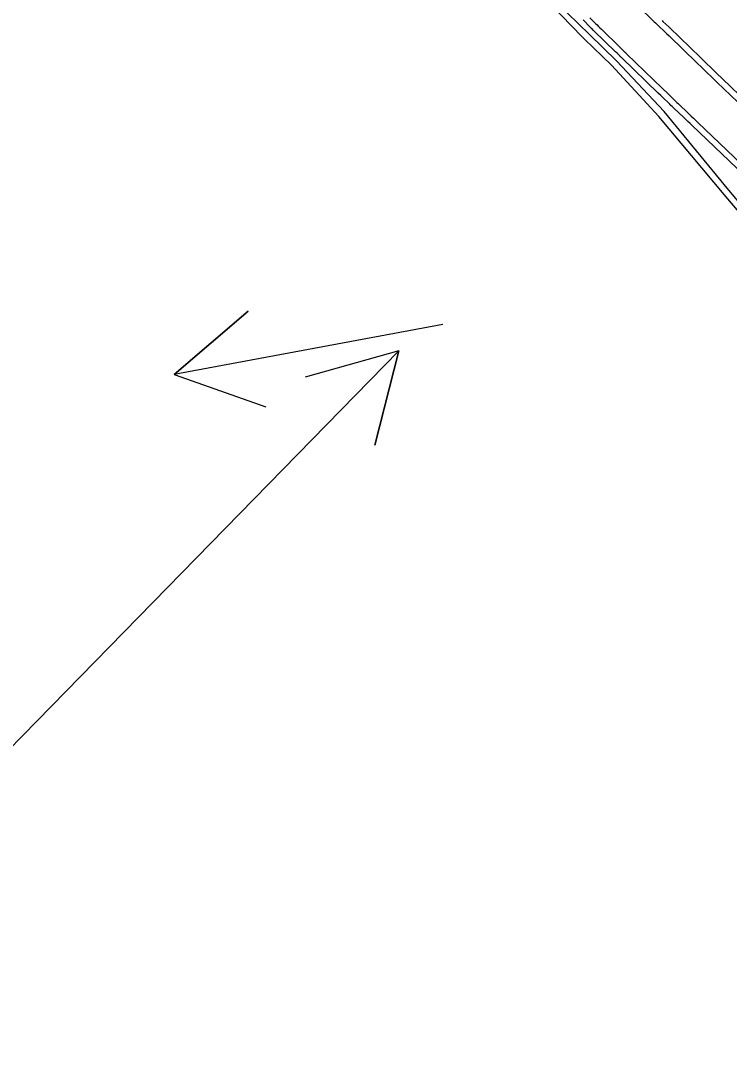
# Model space of a CAD drawing. Extents: x 954385 to 988206, y 1868364 to 1924553.
# Drawn here: x 955331.1 to 955374.8, y 1923273.7 to 1923337.7 of the extents above; entities that cross this region are included whole.
import ezdxf

# ---------------------------------------------------------------- set-up
doc = ezdxf.new("R2010")
doc.units = 0
for name, color, linetype in [('14', 7, 'Continuous'), ('16', 7, 'Continuous'), ('24', 7, 'Continuous'), ('26', 7, 'Continuous'), ('7', 7, 'Continuous'), ('Default', 7, 'Continuous')]:
    doc.layers.add(name, color=color, linetype=linetype)

msp = doc.modelspace()

# ---------------------------------------------------------------- linework, layer by layer
at = {"layer": '16'}
for points in [[(955378.994, 1923321.623), (955374.705, 1923326.677), (955374.47, 1923326.953), (955370.453, 1923331.759), (955367.533, 1923334.912), (955365.867, 1923336.532), (955365.706, 1923336.689), (955361.259, 1923341.287)], [(955369.134, 1923338.606), (955370.166, 1923337.603), (955370.242, 1923337.529), (955370.318, 1923337.456), (955370.393, 1923337.382), (955370.469, 1923337.309), (955370.773, 1923337.015), (955370.925, 1923336.868), (955371.077, 1923336.722), (955372.783, 1923335.074), (955373.093, 1923334.775), (955373.403, 1923334.476), (955373.714, 1923334.179), (955374.025, 1923333.881), (955377.477, 1923330.588)], [(955375.701, 1923328.143), (955372.505, 1923331.193), (955372.374, 1923331.318), (955372.243, 1923331.443), (955372.112, 1923331.568), (955371.981, 1923331.693), (955371.352, 1923332.293), (955371.274, 1923332.368), (955371.196, 1923332.443), (955371.118, 1923332.518), (955371.04, 1923332.593), (955370.728, 1923332.895), (955370.572, 1923333.045), (955370.416, 1923333.196), (955368.168, 1923335.369), (955368.135, 1923335.401), (955368.102, 1923335.433), (955368.07, 1923335.464), (955368.037, 1923335.496), (955367.874, 1923335.655), (955367.776, 1923335.75), (955366.445, 1923337.045), (955366.407, 1923337.082), (955366.312, 1923337.175), (955366.295, 1923337.192), (955366.278, 1923337.208), (955366.261, 1923337.225), (955366.245, 1923337.242), (955365.778, 1923337.717)]]:
    msp.add_lwpolyline(points, dxfattribs=at)
at = {"layer": '24'}
msp.add_lwpolyline([(955434.763, 1923269.739), (955427.204, 1923276.301), (955419.541, 1923282.755), (955417.059, 1923284.825), (955412.343, 1923288.802), (955411.99, 1923289.097), (955411.581, 1923289.441), (955406.993, 1923293.451), (955403.775, 1923296.555), (955402.239, 1923298.058), (955397.526, 1923302.708), (955396.3, 1923304.011), (955392.83, 1923307.374), (955388.839, 1923311.481), (955388.223, 1923312.128), (955383.716, 1923316.978), (955381.657, 1923319.222), (955379.281, 1923321.895), (955374.994, 1923326.947), (955374.76, 1923327.223), (955370.778, 1923332.058), (955367.846, 1923335.199), (955366.184, 1923336.82), (955361.436, 1923341.447)], dxfattribs=at)
at = {"layer": '26'}
for points in [[(955357.131, 1923318.928), (955340.572, 1923315.843), (955345.131, 1923319.744), (955340.572, 1923315.843), (955346.23, 1923313.845)], [(955307.131, 1923268.928), (955354.431, 1923317.305), (955352.943, 1923311.493), (955354.431, 1923317.305), (955348.653, 1923315.687)]]:
    msp.add_lwpolyline(points, dxfattribs=at)
at = {"layer": '7'}
for points in [[(955366.195, 1923337.832), (955366.552, 1923337.488), (955366.641, 1923337.402), (955366.73, 1923337.316), (955366.819, 1923337.23), (955366.908, 1923337.144), (955368.049, 1923336.031), (955368.117, 1923335.964), (955368.186, 1923335.897), (955368.322, 1923335.763), (955368.357, 1923335.73), (955368.391, 1923335.697), (955368.425, 1923335.663), (955368.46, 1923335.63), (955370.671, 1923333.487), (955370.995, 1923333.174), (955371.318, 1923332.861), (955371.399, 1923332.783), (955371.48, 1923332.704), (955371.561, 1923332.627), (955371.642, 1923332.549), (955372.303, 1923331.916), (955372.44, 1923331.785), (955372.578, 1923331.653), (955372.715, 1923331.522), (955372.852, 1923331.391), (955375.975, 1923328.402)], [(955370.656, 1923337.671), (955370.706, 1923337.623), (955371.056, 1923337.283), (955371.106, 1923337.235), (955373.015, 1923335.385), (955373.35, 1923335.061), (955373.686, 1923334.737), (955374.022, 1923334.414), (955374.359, 1923334.092), (955377.607, 1923330.985)]]:
    msp.add_lwpolyline(points, dxfattribs=at)
at = {"layer": 'Default'}
msp.add_arc((956111.568, 1924014.493), 954.93, 205.346268, 226.414195, dxfattribs=at)

# ---------------------------------------------------------------- texts
at = {"layer": '14'}
msp.add_text('TEMPORARY WIDENING 2 SITE 4', height=24, rotation=110, dxfattribs=at).set_placement((955426.775, 1922804.488))

doc.saveas('drawing.dxf')
